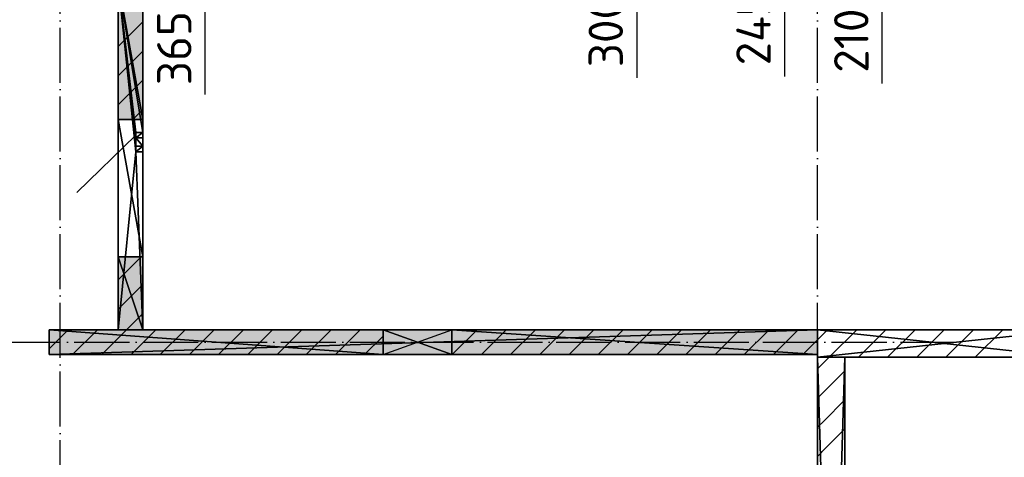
# Model space of a CAD drawing. Header units: millimetres. Extents: x 40580 to 559114, y -343730 to 81020.
# Tile 630 of 656: x 503519 to 510671, y -76722 to -73539. Entities that reach past the tile are written whole.
import ezdxf

# ---------------------------------------------------------------- set-up
doc = ezdxf.new("R2010")
doc.units = ezdxf.units.MM
doc.linetypes.add('______11', pattern=[500, 400, -50, 0, -50])
doc.linetypes.add('______5', pattern=[1100, 800, -100, 100, -100])
for name, color, linetype in [('_____________1', 7, 'Continuous'), ('_________________1_', 7, 'Continuous'), ('___________________', 253, '______5'), ('Тонкие', 7, 'Continuous')]:
    doc.layers.add(name, color=color, linetype=linetype)
doc.layers.add('Standard', color=7, linetype='Continuous', lineweight=25)
doc.styles.add('ISOCPEUR', font='isocpeur.ttf')
doc.dimstyles.new('СПДС', dxfattribs={"dimscale": 125, "dimtxt": 250, "dimasz": 50, "dimexe": 50, "dimexo": 10, "dimgap": 100, "dimtad": 1, "dimdec": 0, "dimtxsty": 'ISOCPEUR', "dimblk": 'OBLIQUE', "dimcen": 50, "dimdle": 50, "dimadec": 0, "dimazin": 2, "dimtfac": 0.75, "dimtdec": 0, "dimtmove": 1, "dimatfit": 3, "dimfxl": 1, "dimtfill": 1, "dimtolj": 1, "dimarcsym": 1})

# ---------------------------------------------------------------- blocks, each defined once
blk = doc.blocks.new('_OBLIQUE')
at = {"color": 0, "linetype": 'ByBlock'}
blk.add_line((-0.5, -0.5), (0.5, 0.5), dxfattribs=at)
blk = doc.blocks.new('*D19358')
at = {"layer": 'Defpoints', "color": 0}
for p in [(503978.3, -72643.8), (502864.3, -73083.8), (503913.2, -73083.8)]:
    blk.add_point(p, dxfattribs=at)
at = {"layer": 'Тонкие', "color": 0, "lineweight": -2}
for p, q in [((502864.3, -72593.8), (502864.3, -73133.8)), ((503968.3, -72643.8), (502814.3, -72643.8)), ((503903.2, -73083.8), (502814.3, -73083.8)), ((502864.3, -73083.8), (502864.3, -73891.1))]:
    blk.add_line(p, q, dxfattribs=at)
at = {"layer": 'Тонкие', "color": 0, "lineweight": -2, "xscale": 50, "yscale": 50, "zscale": 50}
for p, rotation in [((502864.3, -72643.8), 90), ((502864.3, -73083.8), 270)]:
    blk.add_blockref('_OBLIQUE', p, dxfattribs=dict(at, rotation=rotation))
at = {"layer": 'Тонкие', "color": 0, "insert": (502639.3, -73528.6), "char_height": 250, "attachment_point": 5, "rotation": 90, "style": 'ISOCPEUR', "bg_fill": 3, "box_fill_scale": 1.1, "bg_fill_color": 256, "bg_fill_true_color": 13158600, "bg_fill_transparency": 0}
blk.add_mtext('\\A1;440', dxfattribs=at)
blk = doc.blocks.new('*D19364')
at = {"layer": 'Defpoints', "color": 0}
for p in [(504428.3, -72718.8), (504369.8, -73083.8), (504449.1, -73083.8)]:
    blk.add_point(p, dxfattribs=at)
at = {"layer": 'Тонкие', "color": 0, "lineweight": -2}
for p, q in [((504438.3, -72718.8), (504499.1, -72718.8)), ((504449.1, -72668.8), (504449.1, -73133.8)), ((504866.8, -73408), (504449.1, -72901.3)), ((504379.8, -73083.8), (504499.1, -73083.8)), ((504866.8, -74083), (504866.8, -73408))]:
    blk.add_line(p, q, dxfattribs=at)
at = {"layer": 'Тонкие', "color": 0, "lineweight": -2, "xscale": 50, "yscale": 50, "zscale": 50}
for p, rotation in [((504449.1, -72718.8), 90), ((504449.1, -73083.8), 270)]:
    blk.add_blockref('_OBLIQUE', p, dxfattribs=dict(at, rotation=rotation))
at = {"layer": 'Тонкие', "color": 0, "insert": (504641.8, -73745.5), "char_height": 250, "attachment_point": 5, "rotation": 90, "style": 'ISOCPEUR', "bg_fill": 3, "box_fill_scale": 1.1, "bg_fill_color": 256, "bg_fill_true_color": 13158600, "bg_fill_transparency": 0}
blk.add_mtext('\\A1;365', dxfattribs=at)
blk = doc.blocks.new('*D19382')
at = {"layer": 'Defpoints', "color": 0}
for p in [(508353.2, -72628.7), (508353.2, -72838.7), (509074.1, -72838.7)]:
    blk.add_point(p, dxfattribs=at)
at = {"layer": 'Тонкие', "color": 0, "lineweight": -2}
for p, q in [((509074.1, -72578.7), (509074.1, -72888.7)), ((508363.2, -72628.7), (509124.1, -72628.7)), ((509784.6, -73378.6), (509074.1, -72733.7)), ((508363.2, -72838.7), (509124.1, -72838.7)), ((509784.6, -74003.6), (509784.6, -73378.6))]:
    blk.add_line(p, q, dxfattribs=at)
at = {"layer": 'Тонкие', "color": 0, "lineweight": -2, "xscale": 50, "yscale": 50, "zscale": 50}
for p, rotation in [((509074.1, -72628.7), 90), ((509074.1, -72838.7), 270)]:
    blk.add_blockref('_OBLIQUE', p, dxfattribs=dict(at, rotation=rotation))
at = {"layer": 'Тонкие', "color": 0, "insert": (509559.6, -73691.1), "char_height": 250, "attachment_point": 5, "rotation": 90, "style": 'ISOCPEUR', "bg_fill": 3, "box_fill_scale": 1.1, "bg_fill_color": 256, "bg_fill_true_color": 13158600, "bg_fill_transparency": 0}
blk.add_mtext('\\A1;210', dxfattribs=at)
blk = doc.blocks.new('*D19383')
at = {"layer": 'Defpoints', "color": 0}
for p in [(508353.2, -72838.7), (508353.2, -73083.8), (509074.1, -73083.8)]:
    blk.add_point(p, dxfattribs=at)
at = {"layer": 'Тонкие', "color": 0, "lineweight": -2}
for p, q in [((509074.1, -72788.7), (509074.1, -73133.8)), ((508363.2, -72838.7), (509124.1, -72838.7)), ((508363.2, -73083.8), (509124.1, -73083.8)), ((509074.1, -73083.8), (509074.1, -73951))]:
    blk.add_line(p, q, dxfattribs=at)
at = {"layer": 'Тонкие', "color": 0, "lineweight": -2, "xscale": 50, "yscale": 50, "zscale": 50}
for p, rotation in [((509074.1, -72838.7), 90), ((509074.1, -73083.8), 270)]:
    blk.add_blockref('_OBLIQUE', p, dxfattribs=dict(at, rotation=rotation))
at = {"layer": 'Тонкие', "color": 0, "insert": (508849.1, -73601), "char_height": 250, "attachment_point": 5, "rotation": 90, "style": 'ISOCPEUR', "bg_fill": 3, "box_fill_scale": 1.1, "bg_fill_color": 256, "bg_fill_true_color": 13158600, "bg_fill_transparency": 0}
blk.add_mtext('\\A1;245', dxfattribs=at)
blk = doc.blocks.new('*D19389')
at = {"layer": 'Defpoints', "color": 0}
for p in [(507953.2, -72783.7), (508001.2, -73083.8), (508010.9, -73083.8)]:
    blk.add_point(p, dxfattribs=at)
at = {"layer": 'Тонкие', "color": 0, "lineweight": -2}
for p, q in [((508001.2, -72733.7), (508001.2, -73133.8)), ((507963.2, -72783.7), (508051.2, -72783.7)), ((508000.9, -73083.8), (507951.2, -73083.8)), ((508001.2, -73083.8), (508001.2, -73962.9))]:
    blk.add_line(p, q, dxfattribs=at)
at = {"layer": 'Тонкие', "color": 0, "lineweight": -2, "xscale": 50, "yscale": 50, "zscale": 50}
for p, rotation in [((508001.2, -72783.7), 90), ((508001.2, -73083.8), 270)]:
    blk.add_blockref('_OBLIQUE', p, dxfattribs=dict(at, rotation=rotation))
at = {"layer": 'Тонкие', "color": 0, "insert": (507776.2, -73625.4), "char_height": 250, "attachment_point": 5, "rotation": 90, "style": 'ISOCPEUR', "bg_fill": 3, "box_fill_scale": 1.1, "bg_fill_color": 256, "bg_fill_true_color": 13158600, "bg_fill_transparency": 0}
blk.add_mtext('\\A1;300', dxfattribs=at)

msp = doc.modelspace()

# ---------------------------------------------------------------- hatches: boundary and pattern name
at = {"layer": '_____________1', "linetype": 'Continuous'}
h = msp.add_hatch(color=9, dxfattribs=at)
h.paths.add_polyline_path([(504413.2, -74263.8), (504413.2, -73263.8), (504233.2, -73263.8), (504233.2, -74263.8)])
h.paths.add_polyline_path([(504233.2, -75263.8), (504233.2, -75793.8), (504413.2, -75793.8), (504413.2, -75263.8)])
h = msp.add_hatch(color=9, dxfattribs=at)
h.paths.add_polyline_path([(509313.2, -75793.8), (506658.2, -75793.8), (506658.2, -75973.8), (509313.2, -75973.8)])
h.paths.add_polyline_path([(506158.2, -75793.8), (503733.2, -75793.8), (503733.2, -75973.8), (506158.2, -75973.8)])

# ---------------------------------------------------------------- linework, layer by layer
at = {"layer": '_____________1', "color": 253, "linetype": '______11'}
for p, q in [((504233.2, -73734.7), (504413.2, -73554.7)), ((504233.2, -74159), (504413.2, -73979)), ((504233.2, -75431.8), (504401.2, -75263.8)), ((504295.5, -75793.8), (504413.2, -75676)), ((503733.2, -75931.8), (503871.2, -75793.8)), ((504115.5, -75973.8), (504295.5, -75793.8)), ((504539.8, -75973.8), (504719.8, -75793.8)), ((504964, -75973.8), (505144, -75793.8)), ((505388.3, -75973.8), (505568.3, -75793.8)), ((505812.6, -75973.8), (505992.6, -75793.8)), ((509313.2, -75867.2), (509386.7, -75793.8)), ((509610.9, -75993.8), (509810.9, -75793.8)), ((510035.2, -75993.8), (510235.2, -75793.8)), ((510459.5, -75993.8), (510659.5, -75793.8)), ((509206.7, -75973.8), (509313.2, -75867.2))]:
    msp.add_line(p, q, dxfattribs=at)
at = {"layer": '_____________1', "color": 253, "linetype": '______5'}
for p, q in [((504233.2, -73946.8), (504413.2, -73766.8)), ((504340.6, -74263.8), (504413.2, -74191.1)), ((504233.2, -75643.9), (504413.2, -75463.9)), ((503903.4, -75973.8), (504083.4, -75793.8)), ((504327.6, -75973.8), (504507.6, -75793.8)), ((504751.9, -75973.8), (504931.9, -75793.8)), ((505176.2, -75973.8), (505356.2, -75793.8)), ((505600.4, -75973.8), (505780.4, -75793.8)), ((509398.8, -75993.8), (509598.8, -75793.8)), ((509823.1, -75993.8), (510023.1, -75793.8)), ((510247.3, -75993.8), (510447.3, -75793.8)), ((506024.7, -75973.8), (506158.2, -75840.2))]:
    msp.add_line(p, q, dxfattribs=at)
at = {"layer": '_____________1', "color": 253, "linetype": '______11'}
for points in [[(506661.1, -75973.8), (506841.1, -75793.8), (506841.1, -75793.8)], [(507085.3, -75973.8), (507265.3, -75793.8), (507265.3, -75793.8)], [(507509.6, -75973.8), (507689.6, -75793.8), (507689.6, -75793.8)], [(507933.9, -75973.8), (508113.9, -75793.8), (508113.9, -75793.8)], [(508358.1, -75973.8), (508538.1, -75793.8), (508538.1, -75793.8)], [(508782.4, -75973.8), (508962.4, -75793.8), (508962.4, -75793.8)], [(509313.2, -76291.5), (509339.9, -76264.8), (509339.9, -76264.8), (509513.2, -76091.5)], [(509313.2, -76715.7), (509378, -76651), (509378, -76651), (509513.2, -76515.7)]]:
    msp.add_lwpolyline(points, dxfattribs=at)
at = {"layer": '_____________1', "color": 253, "linetype": '______5'}
for points in [[(506873.2, -75973.8), (507053.2, -75793.8), (507053.2, -75793.8)], [(507297.5, -75973.8), (507477.5, -75793.8), (507477.5, -75793.8)], [(507721.7, -75973.8), (507901.7, -75793.8), (507901.7, -75793.8)], [(508146, -75973.8), (508326, -75793.8), (508326, -75793.8)], [(508570.3, -75973.8), (508750.3, -75793.8), (508750.3, -75793.8)], [(508994.5, -75973.8), (509174.5, -75793.8), (509174.5, -75793.8)], [(509313.2, -76079.3), (509320.9, -76071.7), (509320.9, -76071.7), (509398.8, -75993.8)], [(509313.2, -76503.6), (509359, -76457.9), (509359, -76457.9), (509513.2, -76303.6)]]:
    msp.add_lwpolyline(points, dxfattribs=at)
at = {"layer": '_________________1_', "color": 212, "linetype": 'Continuous'}
for p, q in [((506658.2, -75793.8), (506158.2, -75793.8)), ((506158.2, -75793.8), (506158.2, -75973.8)), ((506158.2, -75793.8), (506658.2, -75973.8)), ((506158.2, -75973.8), (506658.2, -75793.8)), ((506658.2, -75973.8), (506658.2, -75793.8)), ((506158.2, -75973.8), (506658.2, -75973.8))]:
    msp.add_line(p, q, dxfattribs=at)
at = {"layer": '_________________1_', "color": 6, "linetype": 'Continuous'}
for points in [[(506158.2, -75973.8), (506158.2, -75793.8), (506658.2, -75973.8)], [(506658.2, -75973.8), (506158.2, -75793.8), (506658.2, -75793.8)]]:
    msp.add_solid(points, dxfattribs=at)
at = {"layer": '___________________', "color": 253, "linetype": '______11'}
for p, q in [((503813.2, -83999.4), (503813.2, -58897.2)), ((503813.2, -83999.4), (503813.2, -58897.2)), ((509313.2, -83999.4), (509313.2, -58897.2)), ((509313.2, -83999.4), (509313.2, -58897.2)), ((492413.2, -75883.8), (510313.2, -75883.8)), ((492413.2, -75883.8), (510313.2, -75883.8))]:
    msp.add_line(p, q, dxfattribs=at)
at = {"layer": 'Standard', "color": 7, "linetype": 'Continuous'}
msp.add_line((504363.2, -74378.8), (503933.3, -74796.3), dxfattribs=at)

# ---------------------------------------------------------------- dimensions: what is measured, and where the dimension line sits
at = {"layer": 'Тонкие'}
dim = msp.add_linear_dim(base=(508001.2, -73083.8, -1800), p1=(507953.2, -72783.7, -1800), p2=(508010.9, -73083.8, -1800), angle=270, dimstyle='СПДС', override={"dimscale": 1, "dimtxsty": 'ISOCPEUR'}, dxfattribs=at)
dim.commit()
dim.dimension.update_dxf_attribs({"geometry": '*D19389', "text_midpoint": (507973.5, -73625.4, -1800), "dimtype": 160})

# ---------------------------------------------------------------- meshes
at = {"layer": '_____________1', "color": 7, "linetype": 'Continuous'}
mesh = msp.add_polyface(dxfattribs=at)
corners = [(504233.2, -73263.8, -3800), (504233.2, -74263.8, -3800), (504233.2, -74263.8, -1600), (504233.2, -75263.8, -1600), (504233.2, -75263.8, -3800), (504233.2, -75793.8, -3800), (504233.2, -75793.8, -350), (504233.2, -73263.8, -350)]
mesh.append_faces([[corners[k] for k in face] for face in [(3, 6, 7)]], dxfattribs={"vtx0": -1, "vtx2": -1, "color": 7})
mesh.append_faces([[corners[k] for k in face] for face in [(7, 0, 2), (2, 3, 7), (3, 4, 6)]], dxfattribs={"vtx1": -1, "vtx2": -1, "color": 7})
mesh.append_faces([[corners[k] for k in face] for face in [(0, 1, 2), (4, 5, 6)]], dxfattribs={"vtx2": -1, "color": 7})
mesh = msp.add_polyface(dxfattribs=at)
corners = [(504363.2, -74458.8, -350), (504413.2, -74458.8, -350), (504413.2, -74398.8, -350), (504363.2, -74398.8, -350), (504363.2, -74358.8, -350), (504413.2, -74358.8, -350), (504413.2, -73263.8, -350), (504233.2, -73263.8, -350), (504233.2, -75793.8, -350), (504413.2, -75793.8, -350), (504413.2, -74498.8, -350), (504363.2, -74498.8, -350)]
mesh.append_faces([[corners[k] for k in face] for face in [(7, 0, 4)]], dxfattribs={"vtx0": -1, "vtx1": -1, "vtx2": -1, "color": 7})
mesh.append_faces([[corners[k] for k in face] for face in [(11, 7, 8), (0, 3, 4)]], dxfattribs={"vtx0": -1, "vtx2": -1, "color": 7})
mesh.append_faces([[corners[k] for k in face] for face in [(8, 9, 11), (11, 0, 7), (0, 1, 3), (4, 5, 7)]], dxfattribs={"vtx1": -1, "vtx2": -1, "color": 7})
mesh.append_faces([[corners[k] for k in face] for face in [(9, 10, 11), (1, 2, 3), (5, 6, 7)]], dxfattribs={"vtx2": -1, "color": 7})
mesh = msp.add_polyface(dxfattribs=at)
corners = [(504413.2, -74263.8, -3800), (504233.2, -74263.8, -3800), (504233.2, -73263.8, -3800), (504413.2, -73263.8, -3800)]
mesh.append_faces([[corners[k] for k in face] for face in [(1, 2, 0)]], dxfattribs={"vtx1": -1, "color": 7})
mesh.append_faces([[corners[k] for k in face] for face in [(2, 3, 0)]], dxfattribs={"vtx2": -1, "color": 7})
mesh = msp.add_polyface(dxfattribs=at)
corners = [(504413.2, -74358.8, -650), (504413.2, -74398.8, -650), (504413.2, -74398.8, -350), (504413.2, -74458.8, -350), (504413.2, -74458.8, -650), (504413.2, -74498.8, -650), (504413.2, -74498.8, -350), (504413.2, -75793.8, -350), (504413.2, -75793.8, -3800), (504413.2, -75263.8, -3800), (504413.2, -75263.8, -1600), (504413.2, -74263.8, -1600), (504413.2, -74263.8, -3800), (504413.2, -73263.8, -3800), (504413.2, -73263.8, -350), (504413.2, -74358.8, -350)]
mesh.append_faces([[corners[k] for k in face] for face in [(1, 4, 11), (7, 10, 5), (13, 0, 11)]], dxfattribs={"vtx0": -1, "vtx1": -1, "vtx2": -1, "color": 7})
mesh.append_faces([[corners[k] for k in face] for face in [(11, 0, 1)]], dxfattribs={"vtx0": -1, "vtx2": -1, "color": 7})
mesh.append_faces([[corners[k] for k in face] for face in [(13, 14, 0), (7, 8, 10), (1, 2, 4), (4, 5, 11), (10, 11, 5)]], dxfattribs={"vtx1": -1, "vtx2": -1, "color": 7})
mesh.append_faces([[corners[k] for k in face] for face in [(14, 15, 0), (8, 9, 10), (2, 3, 4), (5, 6, 7), (11, 12, 13)]], dxfattribs={"vtx2": -1, "color": 7})
mesh = msp.add_polyface(dxfattribs=at)
corners = [(504413.2, -74263.8, -1600), (504233.2, -74263.8, -1600), (504233.2, -74263.8, -3800), (504413.2, -74263.8, -3800)]
mesh.append_faces([[corners[k] for k in face] for face in [(1, 2, 0)]], dxfattribs={"vtx1": -1, "color": 7})
mesh.append_faces([[corners[k] for k in face] for face in [(2, 3, 0)]], dxfattribs={"vtx2": -1, "color": 7})
mesh = msp.add_polyface(dxfattribs=at)
corners = [(504233.2, -74263.8, -1600), (504413.2, -74263.8, -1600), (504413.2, -75263.8, -1600), (504233.2, -75263.8, -1600)]
mesh.append_faces([[corners[k] for k in face] for face in [(1, 2, 0)]], dxfattribs={"vtx1": -1, "color": 7})
mesh.append_faces([[corners[k] for k in face] for face in [(2, 3, 0)]], dxfattribs={"vtx2": -1, "color": 7})
mesh = msp.add_polyface(dxfattribs=at)
corners = [(504363.2, -74358.8, -350), (504363.2, -74398.8, -350), (504363.2, -74398.8, -650), (504363.2, -74358.8, -650)]
mesh.append_faces([[corners[k] for k in face] for face in [(1, 2, 0)]], dxfattribs={"vtx1": -1, "color": 7})
mesh.append_faces([[corners[k] for k in face] for face in [(2, 3, 0)]], dxfattribs={"vtx2": -1, "color": 7})
mesh = msp.add_polyface(dxfattribs=at)
corners = [(504413.2, -74358.8, -350), (504363.2, -74358.8, -350), (504363.2, -74358.8, -650), (504413.2, -74358.8, -650)]
mesh.append_faces([[corners[k] for k in face] for face in [(1, 2, 0)]], dxfattribs={"vtx1": -1, "color": 7})
mesh.append_faces([[corners[k] for k in face] for face in [(2, 3, 0)]], dxfattribs={"vtx2": -1, "color": 7})
mesh = msp.add_polyface(dxfattribs=at)
corners = [(504363.2, -74398.8, -650), (504413.2, -74398.8, -650), (504413.2, -74358.8, -650), (504363.2, -74358.8, -650)]
mesh.append_faces([[corners[k] for k in face] for face in [(1, 2, 0)]], dxfattribs={"vtx1": -1, "color": 7})
mesh.append_faces([[corners[k] for k in face] for face in [(2, 3, 0)]], dxfattribs={"vtx2": -1, "color": 7})
mesh = msp.add_polyface(dxfattribs=at)
corners = [(504363.2, -74398.8, -350), (504413.2, -74398.8, -350), (504413.2, -74398.8, -650), (504363.2, -74398.8, -650)]
mesh.append_faces([[corners[k] for k in face] for face in [(1, 2, 0)]], dxfattribs={"vtx1": -1, "color": 7})
mesh.append_faces([[corners[k] for k in face] for face in [(2, 3, 0)]], dxfattribs={"vtx2": -1, "color": 7})
mesh = msp.add_polyface(dxfattribs=at)
corners = [(504363.2, -74458.8, -350), (504363.2, -74498.8, -350), (504363.2, -74498.8, -650), (504363.2, -74458.8, -650)]
mesh.append_faces([[corners[k] for k in face] for face in [(1, 2, 0)]], dxfattribs={"vtx1": -1, "color": 7})
mesh.append_faces([[corners[k] for k in face] for face in [(2, 3, 0)]], dxfattribs={"vtx2": -1, "color": 7})
mesh = msp.add_polyface(dxfattribs=at)
corners = [(504413.2, -74458.8, -350), (504363.2, -74458.8, -350), (504363.2, -74458.8, -650), (504413.2, -74458.8, -650)]
mesh.append_faces([[corners[k] for k in face] for face in [(1, 2, 0)]], dxfattribs={"vtx1": -1, "color": 7})
mesh.append_faces([[corners[k] for k in face] for face in [(2, 3, 0)]], dxfattribs={"vtx2": -1, "color": 7})
mesh = msp.add_polyface(dxfattribs=at)
corners = [(504363.2, -74498.8, -650), (504413.2, -74498.8, -650), (504413.2, -74458.8, -650), (504363.2, -74458.8, -650)]
mesh.append_faces([[corners[k] for k in face] for face in [(1, 2, 0)]], dxfattribs={"vtx1": -1, "color": 7})
mesh.append_faces([[corners[k] for k in face] for face in [(2, 3, 0)]], dxfattribs={"vtx2": -1, "color": 7})
mesh = msp.add_polyface(dxfattribs=at)
corners = [(504363.2, -74498.8, -350), (504413.2, -74498.8, -350), (504413.2, -74498.8, -650), (504363.2, -74498.8, -650)]
mesh.append_faces([[corners[k] for k in face] for face in [(1, 2, 0)]], dxfattribs={"vtx1": -1, "color": 7})
mesh.append_faces([[corners[k] for k in face] for face in [(2, 3, 0)]], dxfattribs={"vtx2": -1, "color": 7})
mesh = msp.add_polyface(dxfattribs=at)
corners = [(504233.2, -75263.8, -1600), (504413.2, -75263.8, -1600), (504413.2, -75263.8, -3800), (504233.2, -75263.8, -3800)]
mesh.append_faces([[corners[k] for k in face] for face in [(1, 2, 0)]], dxfattribs={"vtx1": -1, "color": 7})
mesh.append_faces([[corners[k] for k in face] for face in [(2, 3, 0)]], dxfattribs={"vtx2": -1, "color": 7})
mesh = msp.add_polyface(dxfattribs=at)
corners = [(504413.2, -75793.8, -3800), (504233.2, -75793.8, -3800), (504233.2, -75263.8, -3800), (504413.2, -75263.8, -3800)]
mesh.append_faces([[corners[k] for k in face] for face in [(1, 2, 0)]], dxfattribs={"vtx1": -1, "color": 7})
mesh.append_faces([[corners[k] for k in face] for face in [(2, 3, 0)]], dxfattribs={"vtx2": -1, "color": 7})
mesh = msp.add_polyface(dxfattribs=at)
corners = [(503733.2, -75793.8, -3800), (503733.2, -75973.8, -3800), (503733.2, -75973.8, -350), (503733.2, -75793.8, -350)]
mesh.append_faces([[corners[k] for k in face] for face in [(1, 2, 0)]], dxfattribs={"vtx1": -1, "color": 7})
mesh.append_faces([[corners[k] for k in face] for face in [(2, 3, 0)]], dxfattribs={"vtx2": -1, "color": 7})
mesh = msp.add_polyface(dxfattribs=at)
corners = [(506158.2, -75793.8, -650), (506658.2, -75793.8, -650), (506658.2, -75793.8, -350), (509313.2, -75793.8, -350), (509313.2, -75793.8, -3800), (503733.2, -75793.8, -3800), (503733.2, -75793.8, -350), (506158.2, -75793.8, -350)]
mesh.append_faces([[corners[k] for k in face] for face in [(1, 4, 5), (1, 3, 4)]], dxfattribs={"vtx0": -1, "vtx2": -1, "color": 7})
mesh.append_faces([[corners[k] for k in face] for face in [(5, 6, 0), (0, 1, 5)]], dxfattribs={"vtx1": -1, "vtx2": -1, "color": 7})
mesh.append_faces([[corners[k] for k in face] for face in [(6, 7, 0), (1, 2, 3)]], dxfattribs={"vtx2": -1, "color": 7})
mesh = msp.add_polyface(dxfattribs=at)
corners = [(506158.2, -75973.8, -350), (506158.2, -75793.8, -350), (503733.2, -75793.8, -350), (503733.2, -75973.8, -350)]
mesh.append_faces([[corners[k] for k in face] for face in [(1, 2, 0)]], dxfattribs={"vtx1": -1, "color": 7})
mesh.append_faces([[corners[k] for k in face] for face in [(2, 3, 0)]], dxfattribs={"vtx2": -1, "color": 7})
mesh = msp.add_polyface(dxfattribs=at)
corners = [(509313.2, -75793.8, -3800), (509313.2, -75973.8, -3800), (503733.2, -75973.8, -3800), (503733.2, -75793.8, -3800)]
mesh.append_faces([[corners[k] for k in face] for face in [(1, 2, 0)]], dxfattribs={"vtx1": -1, "color": 7})
mesh.append_faces([[corners[k] for k in face] for face in [(2, 3, 0)]], dxfattribs={"vtx2": -1, "color": 7})
mesh = msp.add_polyface(dxfattribs=at)
corners = [(504233.2, -75793.8, -3800), (504413.2, -75793.8, -3800), (504413.2, -75793.8, -350), (504233.2, -75793.8, -350)]
mesh.append_faces([[corners[k] for k in face] for face in [(1, 2, 0)]], dxfattribs={"vtx1": -1, "color": 7})
mesh.append_faces([[corners[k] for k in face] for face in [(2, 3, 0)]], dxfattribs={"vtx2": -1, "color": 7})
mesh = msp.add_polyface(dxfattribs=at)
corners = [(506158.2, -75793.8, -350), (506158.2, -75973.8, -350), (506158.2, -75973.8, -650), (506158.2, -75793.8, -650)]
mesh.append_faces([[corners[k] for k in face] for face in [(1, 2, 0)]], dxfattribs={"vtx1": -1, "color": 7})
mesh.append_faces([[corners[k] for k in face] for face in [(2, 3, 0)]], dxfattribs={"vtx2": -1, "color": 7})
mesh = msp.add_polyface(dxfattribs=at)
corners = [(506158.2, -75793.8, -650), (506158.2, -75973.8, -650), (506658.2, -75973.8, -650), (506658.2, -75793.8, -650)]
mesh.append_faces([[corners[k] for k in face] for face in [(1, 2, 0)]], dxfattribs={"vtx1": -1, "color": 7})
mesh.append_faces([[corners[k] for k in face] for face in [(2, 3, 0)]], dxfattribs={"vtx2": -1, "color": 7})
mesh = msp.add_polyface(dxfattribs=at)
corners = [(506658.2, -75973.8, -350), (506658.2, -75793.8, -350), (506658.2, -75793.8, -650), (506658.2, -75973.8, -650)]
mesh.append_faces([[corners[k] for k in face] for face in [(1, 2, 0)]], dxfattribs={"vtx1": -1, "color": 7})
mesh.append_faces([[corners[k] for k in face] for face in [(2, 3, 0)]], dxfattribs={"vtx2": -1, "color": 7})
mesh = msp.add_polyface(dxfattribs=at)
corners = [(509313.2, -75973.8, -350), (509313.2, -75793.8, -350), (506658.2, -75793.8, -350), (506658.2, -75973.8, -350)]
mesh.append_faces([[corners[k] for k in face] for face in [(1, 2, 0)]], dxfattribs={"vtx1": -1, "color": 7})
mesh.append_faces([[corners[k] for k in face] for face in [(2, 3, 0)]], dxfattribs={"vtx2": -1, "color": 7})
mesh = msp.add_polyface(dxfattribs=at)
corners = [(509313.2, -75973.8, -3800), (509313.2, -75793.8, -3800), (509313.2, -75793.8, -350), (509313.2, -75973.8, -350)]
mesh.append_faces([[corners[k] for k in face] for face in [(1, 2, 0)]], dxfattribs={"vtx1": -1, "color": 7})
mesh.append_faces([[corners[k] for k in face] for face in [(2, 3, 0)]], dxfattribs={"vtx2": -1, "color": 7})
mesh = msp.add_polyface(dxfattribs=at)
corners = [(509313.2, -75793.8, -3800), (509313.2, -75993.8, -3800), (509313.2, -75993.8, -350), (509313.2, -75793.8, -350)]
mesh.append_faces([[corners[k] for k in face] for face in [(1, 2, 0)]], dxfattribs={"vtx1": -1, "color": 7})
mesh.append_faces([[corners[k] for k in face] for face in [(2, 3, 0)]], dxfattribs={"vtx2": -1, "color": 7})
mesh = msp.add_polyface(dxfattribs=at)
corners = [(511153.2, -75793.8, -3800), (509313.2, -75793.8, -3800), (509313.2, -75793.8, -350), (511153.2, -75793.8, -350)]
mesh.append_faces([[corners[k] for k in face] for face in [(1, 2, 0)]], dxfattribs={"vtx1": -1, "color": 7})
mesh.append_faces([[corners[k] for k in face] for face in [(2, 3, 0)]], dxfattribs={"vtx2": -1, "color": 7})
mesh = msp.add_polyface(dxfattribs=at)
corners = [(511153.2, -75993.8, -350), (511153.2, -75793.8, -350), (509313.2, -75793.8, -350), (509313.2, -75993.8, -350)]
mesh.append_faces([[corners[k] for k in face] for face in [(1, 2, 0)]], dxfattribs={"vtx1": -1, "color": 7})
mesh.append_faces([[corners[k] for k in face] for face in [(2, 3, 0)]], dxfattribs={"vtx2": -1, "color": 7})
mesh = msp.add_polyface(dxfattribs=at)
corners = [(511153.2, -75793.8, -3800), (511153.2, -75993.8, -3800), (509313.2, -75993.8, -3800), (509313.2, -75793.8, -3800)]
mesh.append_faces([[corners[k] for k in face] for face in [(1, 2, 0)]], dxfattribs={"vtx1": -1, "color": 7})
mesh.append_faces([[corners[k] for k in face] for face in [(2, 3, 0)]], dxfattribs={"vtx2": -1, "color": 7})
mesh = msp.add_polyface(dxfattribs=at)
corners = [(506658.2, -75973.8, -650), (506158.2, -75973.8, -650), (506158.2, -75973.8, -350), (503733.2, -75973.8, -350), (503733.2, -75973.8, -3800), (509313.2, -75973.8, -3800), (509313.2, -75973.8, -350), (506658.2, -75973.8, -350)]
mesh.append_faces([[corners[k] for k in face] for face in [(1, 4, 5), (1, 3, 4)]], dxfattribs={"vtx0": -1, "vtx2": -1, "color": 7})
mesh.append_faces([[corners[k] for k in face] for face in [(5, 6, 0), (0, 1, 5)]], dxfattribs={"vtx1": -1, "vtx2": -1, "color": 7})
mesh.append_faces([[corners[k] for k in face] for face in [(6, 7, 0), (1, 2, 3)]], dxfattribs={"vtx2": -1, "color": 7})
mesh = msp.add_polyface(dxfattribs=at)
corners = [(509313.2, -75993.8, -3800), (509313.2, -82583.8, -3800), (509313.2, -82583.8, -350), (509313.2, -75993.8, -350), (509313.2, -76923.8, -600), (509313.2, -78023.8, -600), (509313.2, -78023.8, -1900), (509313.2, -76923.8, -1900), (509313.2, -78403.8, -500), (509313.2, -78503.8, -500), (509313.2, -78503.8, -600), (509313.2, -78403.8, -600)]
mesh.append_faces([[corners[k] for k in face] for face in [(8, 3, 5), (10, 6, 2), (6, 0, 2)]], dxfattribs={"vtx0": -1, "vtx1": -1, "vtx2": -1, "color": 7})
mesh.append_faces([[corners[k] for k in face] for face in [(3, 4, 5), (3, 8, 9), (11, 5, 6), (7, 3, 0)]], dxfattribs={"vtx0": -1, "vtx2": -1, "color": 7})
mesh.append_faces([[corners[k] for k in face] for face in [(2, 3, 9), (9, 10, 2), (10, 11, 6), (11, 8, 5), (6, 7, 0), (7, 4, 3)]], dxfattribs={"vtx1": -1, "vtx2": -1, "color": 7})
mesh.append_faces([[corners[k] for k in face] for face in [(0, 1, 2)]], dxfattribs={"vtx2": -1, "color": 7})
mesh = msp.add_polyface(dxfattribs=at)
corners = [(509513.2, -75993.8, -3800), (509313.2, -75993.8, -3800), (509313.2, -75993.8, -350), (509513.2, -75993.8, -350)]
mesh.append_faces([[corners[k] for k in face] for face in [(1, 2, 0)]], dxfattribs={"vtx1": -1, "color": 7})
mesh.append_faces([[corners[k] for k in face] for face in [(2, 3, 0)]], dxfattribs={"vtx2": -1, "color": 7})
mesh = msp.add_polyface(dxfattribs=at)
corners = [(509313.2, -75993.8, -3800), (509513.2, -75993.8, -3800), (509513.2, -82583.8, -3800), (509313.2, -82583.8, -3800)]
mesh.append_faces([[corners[k] for k in face] for face in [(1, 2, 0)]], dxfattribs={"vtx1": -1, "color": 7})
mesh.append_faces([[corners[k] for k in face] for face in [(2, 3, 0)]], dxfattribs={"vtx2": -1, "color": 7})
mesh = msp.add_polyface(dxfattribs=at)
corners = [(509513.2, -75993.8, -350), (509313.2, -75993.8, -350), (509313.2, -82583.8, -350), (509513.2, -82583.8, -350)]
mesh.append_faces([[corners[k] for k in face] for face in [(1, 2, 0)]], dxfattribs={"vtx1": -1, "color": 7})
mesh.append_faces([[corners[k] for k in face] for face in [(2, 3, 0)]], dxfattribs={"vtx2": -1, "color": 7})
mesh = msp.add_polyface(dxfattribs=at)
corners = [(509313.2, -75993.8, -3800), (511153.2, -75993.8, -3800), (511153.2, -75993.8, -350), (509313.2, -75993.8, -350)]
mesh.append_faces([[corners[k] for k in face] for face in [(1, 2, 0)]], dxfattribs={"vtx1": -1, "color": 7})
mesh.append_faces([[corners[k] for k in face] for face in [(2, 3, 0)]], dxfattribs={"vtx2": -1, "color": 7})
mesh = msp.add_polyface(dxfattribs=at)
corners = [(509513.2, -82583.8, -3800), (509513.2, -75993.8, -3800), (509513.2, -75993.8, -350), (509513.2, -82583.8, -350), (509513.2, -78023.8, -600), (509513.2, -76923.8, -600), (509513.2, -76923.8, -1900), (509513.2, -78023.8, -1900), (509513.2, -78503.8, -500), (509513.2, -78403.8, -500), (509513.2, -78403.8, -600), (509513.2, -78503.8, -600)]
mesh.append_faces([[corners[k] for k in face] for face in [(10, 4, 2), (7, 11, 0)]], dxfattribs={"vtx0": -1, "vtx1": -1, "vtx2": -1, "color": 7})
mesh.append_faces([[corners[k] for k in face] for face in [(2, 4, 5), (2, 8, 9), (8, 3, 0), (8, 2, 3)]], dxfattribs={"vtx0": -1, "vtx2": -1, "color": 7})
mesh.append_faces([[corners[k] for k in face] for face in [(5, 6, 2), (1, 2, 6), (6, 7, 1), (9, 10, 2), (0, 1, 7), (7, 4, 10), (10, 11, 7), (11, 8, 0)]], dxfattribs={"vtx1": -1, "vtx2": -1, "color": 7})

# ---------------------------------------------------------------- next in the draw order: dimensions: what is measured, and where the dimension line sits
at = {"layer": 'Тонкие'}
for base, p1, p2, picture, middle in [((502864.3, -73083.8, -1450), (503978.3, -72643.8, -1450), (503913.2, -73083.8, -1450), '*D19358', (502846.4, -73528.6, -1450)), ((509074.1, -72838.7, -1450), (508353.2, -72628.7, -1450), (508353.2, -72838.7, -1450), '*D19382', (509784.6, -73478.6, -1450)), ((504449.1, -73083.8, -1800), (504428.3, -72718.8, -1800), (504369.8, -73083.8, -1800), '*D19364', (504866.8, -73508, -1800))]:
    dim = msp.add_linear_dim(base=base, p1=p1, p2=p2, angle=270, dimstyle='СПДС', override={"dimscale": 1, "dimtxsty": 'ISOCPEUR'}, dxfattribs=at)
    dim.commit()
    dim.dimension.update_dxf_attribs({"geometry": picture, "text_midpoint": middle, "dimtype": 160})

# ---------------------------------------------------------------- next in the draw order: dimensions: what is measured, and where the dimension line sits
dim = msp.add_linear_dim(base=(509074.1, -73083.8, -1450), p1=(508353.2, -72838.7, -1450), p2=(508353.2, -73083.8, -1450), angle=270, dimstyle='СПДС', override={"dimscale": 1, "dimtxsty": 'ISOCPEUR'}, dxfattribs=at)
dim.commit()
dim.dimension.update_dxf_attribs({"geometry": '*D19383', "text_midpoint": (509071.8, -73601, -1450), "dimtype": 160})

doc.saveas('drawing.dxf')
